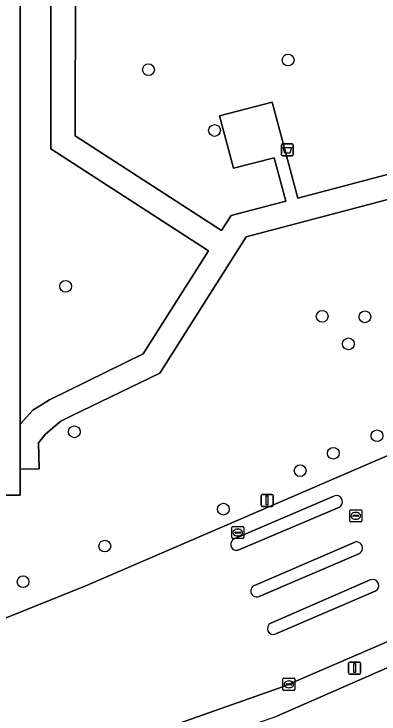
# Model space of a CAD drawing. Extents: x 161477 to 163040, y 383680 to 384871.
# Drawn here: x 162541.8 to 162572.2, y 384444.8 to 384503 of the extents above; entities that cross this region are included whole.
import ezdxf

# ---------------------------------------------------------------- set-up
doc = ezdxf.new("R2010")
doc.units = 0
for name, color, linetype in [('IMGEO_Afvalbak', 7, 'Continuous'), ('IMGEO_Berm_groen', 7, 'Continuous'), ('IMGEO_Boom', 7, 'Continuous'), ('IMGEO_Gemengd_bos', 7, 'Continuous'), ('IMGEO_Groenvoorziening', 7, 'Continuous'), ('IMGEO_Kolk', 7, 'Continuous'), ('IMGEO_Lichtmast', 7, 'Continuous'), ('IMGEO_Parkeervlak_open', 7, 'Continuous'), ('IMGEO_Rijbaan_lokaal_open', 7, 'Continuous'), ('IMGEO_Rioolput', 7, 'Continuous'), ('IMGEO_Verkeerseiland_open', 7, 'Continuous'), ('IMGEO_Voetpad_open', 7, 'Continuous')]:
    doc.layers.add(name, color=color, linetype=linetype)

msp = doc.modelspace()

# ---------------------------------------------------------------- linework, layer by layer
at = {"layer": 'IMGEO_Afvalbak'}
for p, q in [((162564.165, 384492.21), (162564.955, 384492.21)), ((162564.955, 384492.21), (162564.165, 384492.21)), ((162564.065, 384491.31), (162564.065, 384492.11)), ((162564.065, 384492.11), (162564.065, 384491.31)), ((162565.055, 384492.11), (162565.055, 384491.31)), ((162565.055, 384491.31), (162565.055, 384492.11)), ((162564.955, 384491.21), (162564.165, 384491.21)), ((162564.165, 384491.21), (162564.955, 384491.21))]:
    msp.add_line(p, q, dxfattribs=at)
msp.add_lwpolyline([(162564.208, 384491.924), (162564.912, 384491.924), (162564.763, 384491.454), (162564.357, 384491.454), (162564.208, 384491.924)], dxfattribs=at)
for centre, start, end in [((162564.165, 384492.11), 90, 180), ((162564.165, 384492.11), 90, 180), ((162564.955, 384492.11), 0, 90), ((162564.955, 384492.11), 360, 90), ((162564.165, 384491.31), 180, 270), ((162564.165, 384491.31), 180, 270), ((162564.955, 384491.31), 270, 0), ((162564.955, 384491.31), 270, 0)]:
    msp.add_arc(centre, 0.1, start, end, dxfattribs=at)
at = {"layer": 'IMGEO_Berm_groen'}
msp.add_lwpolyline([(162573.311, 384448.845), (162576.359, 384450.17), (162590.567, 384456.619), (162598.384, 384460.09), (162598.806, 384460.276), (162597.983, 384462.18), (162581.79, 384454.683), (162564.254, 384447.097), (162554.188, 384443.572), (162553.526, 384443.309), (162553.435, 384443.272), (162553.035, 384443.011), (162552.573, 384442.396), (162552.333, 384441.795), (162552.218, 384441.583), (162552.129, 384441.485), (162552.354, 384440.678), (162563.678, 384444.655)], close=True, dxfattribs=at)
at = {"layer": 'IMGEO_Boom'}
for centre in [(162564.63, 384499.18), (162553.02, 384498.38), (162558.51, 384493.33), (162546.13, 384480.37), (162567.46, 384477.88), (162571.01, 384477.84), (162569.64, 384475.59), (162546.86, 384468.28), (162572.02, 384467.95), (162568.39, 384466.5), (162565.63, 384465.05), (162559.25, 384461.85), (162549.39, 384458.78), (162542.6, 384455.82)]:
    msp.add_circle(centre, 0.489, dxfattribs=at)
at = {"layer": 'IMGEO_Gemengd_bos'}
msp.add_lwpolyline([(162740.568, 384408), (162712.633, 384459.824), (162697.636, 384487.733), (162692.156, 384497.917), (162658.77, 384486.161), (162643.492, 384479.539), (162632.432, 384473.594), (162616.122, 384468.281), (162601.645, 384461.599), (162599.402, 384460.553), (162598.806, 384460.276), (162598.384, 384460.09), (162590.567, 384456.619), (162576.359, 384450.17), (162573.311, 384448.845), (162563.678, 384444.655)], dxfattribs=at)
at = {"layer": 'IMGEO_Groenvoorziening'}
msp.add_lwpolyline([(162542.344, 384529.018), (162542.344, 384468.907), (162543.401, 384470.087), (162544.785, 384470.944), (162552.569, 384474.763), (162558.018, 384483.314), (162544.904, 384491.796), (162544.941, 384524.525), (162545.593, 384526.5), (162545.584, 384529.012), (162542.537, 384529.018)], close=True, dxfattribs=at)
for points in [[(162618.089, 384505.711), (162555.579, 384506.126), (162551.859, 384504.365), (162548.29, 384505.225), (162546.942, 384505.549), (162546.93, 384492.874), (162559.088, 384485.024), (162559.891, 384486.261), (162564.435, 384487.451), (162563.468, 384491.067), (162560.099, 384490.199), (162558.916, 384494.556), (162563.289, 384495.686), (162565.425, 384487.713), (162588.7, 384493.846)], [(162593.629, 384493.055), (162561.145, 384484.488), (162553.96, 384473.165), (162546.629, 384469.602), (162545.749, 384469.171), (162545.061, 384468.602), (162544.428, 384468.056), (162543.871, 384467.355), (162543.93, 384465.191), (162542.344, 384465.176), (162542.344, 384463.004), (162519.886, 384463.004), (162519.886, 384475.678), (162517.662, 384475.68)], [(162517.185, 384475.31), (162517.146, 384471.598), (162517.301, 384446.783), (162518.348, 384446.873), (162518.267, 384454.316), (162538.352, 384454.214), (162540.015, 384453.023), (162540.6, 384452.603), (162547.861, 384455.507), (162620.322, 384486.747), (162621.818, 384491.557)]]:
    msp.add_lwpolyline(points, dxfattribs=at)
at = {"layer": 'IMGEO_Kolk'}
for p, q in [((162559.944, 384459.483), (162559.944, 384460.335)), ((162560.019, 384460.409), (162560.871, 384460.409)), ((162560.945, 384460.335), (162560.945, 384459.483)), ((162560.203, 384459.903), (162560.203, 384459.915)), ((162560.641, 384459.866), (162560.243, 384459.866)), ((162560.246, 384459.952), (162560.644, 384459.952)), ((162560.455, 384459.629), (162560.43, 384459.629)), ((162560.432, 384460.189), (162560.457, 384460.189)), ((162560.687, 384459.915), (162560.687, 384459.903)), ((162560.871, 384459.409), (162560.019, 384459.409)), ((162564.199, 384446.864), (162564.199, 384447.716)), ((162564.274, 384447.79), (162565.126, 384447.79)), ((162564.687, 384447.57), (162564.712, 384447.57)), ((162565.2, 384447.716), (162565.2, 384446.864)), ((162564.458, 384447.284), (162564.458, 384447.296)), ((162564.896, 384447.247), (162564.498, 384447.247)), ((162564.501, 384447.333), (162564.899, 384447.333)), ((162564.71, 384447.01), (162564.685, 384447.01)), ((162564.942, 384447.296), (162564.942, 384447.284)), ((162565.126, 384446.79), (162564.274, 384446.79))]:
    msp.add_line(p, q, dxfattribs=at)
for points in [[(162559.944, 384459.483), (162559.944, 384460.335)], [(162560.019, 384460.409), (162560.871, 384460.409)], [(162560.945, 384460.335), (162560.945, 384459.483)], [(162560.871, 384459.409), (162560.019, 384459.409)], [(162564.199, 384446.864), (162564.199, 384447.716)], [(162564.274, 384447.79), (162565.126, 384447.79)], [(162565.2, 384447.716), (162565.2, 384446.864)], [(162565.126, 384446.79), (162564.274, 384446.79)]]:
    msp.add_lwpolyline(points, dxfattribs=at)
for centre, radius, start, end in [((162560.021, 384460.333), 0.0765, 91.55205, 178.44795), ((162560.021, 384460.333), 0.0765, 91.55205, 178.44795), ((162560.869, 384460.333), 0.0765, 1.55205, 88.44795), ((162560.869, 384460.333), 0.0765, 1.55205, 88.44795), ((162560.243, 384459.912), 0.0403, 85.87752, 175.75265), ((162560.24, 384459.902), 0.0366, 178.93798, 274.71019), ((162560.644, 384459.909), 0.043, 264.86636, 352.45326), ((162560.648, 384459.914), 0.0386, 1.73085, 96.63898), ((162560.021, 384459.485), 0.0765, 181.55205, 268.44795), ((162560.021, 384459.485), 0.0765, 181.55205, 268.44795), ((162560.869, 384459.485), 0.0765, 271.55205, 358.44795), ((162560.869, 384459.485), 0.0765, 271.55205, 358.44795), ((162564.276, 384447.714), 0.0765, 91.55205, 178.44795), ((162564.276, 384447.714), 0.0765, 91.55205, 178.44795), ((162565.124, 384447.714), 0.0765, 1.55205, 88.44795), ((162565.124, 384447.714), 0.0765, 1.55205, 88.44795), ((162564.276, 384446.866), 0.0765, 181.55205, 268.44795), ((162564.276, 384446.866), 0.0765, 181.55205, 268.44795), ((162564.498, 384447.293), 0.0403, 85.87752, 175.75265), ((162564.495, 384447.283), 0.0366, 178.93798, 274.71019), ((162564.899, 384447.29), 0.043, 264.86636, 352.45326), ((162564.903, 384447.295), 0.0386, 1.73085, 96.63898), ((162565.124, 384446.866), 0.0765, 271.55205, 358.44795), ((162565.124, 384446.866), 0.0765, 271.55205, 358.44795)]:
    msp.add_arc(centre, radius, start, end, dxfattribs=at)
for centre, major_axis, ratio, start_param, end_param in [((162560.431, 384459.909), (-0.387, 0.002), 0.722429, 4.712389, 7.853982), ((162560.456, 384459.909), (-0.39, 0.002), 0.717154, 1.570796, 4.712389), ((162564.686, 384447.29), (-0.387, 0.002), 0.722429, 4.712389, 7.853982), ((162564.711, 384447.29), (-0.39, 0.002), 0.717154, 1.570796, 4.712389)]:
    msp.add_ellipse(centre, major_axis=major_axis, ratio=ratio, start_param=start_param, end_param=end_param, dxfattribs=at)
at = {"layer": 'IMGEO_Lichtmast'}
for p, q in [((162562.385, 384462.18), (162562.385, 384462.98)), ((162562.385, 384462.98), (162562.385, 384462.18)), ((162562.485, 384463.08), (162563.275, 384463.08)), ((162563.275, 384463.08), (162562.485, 384463.08)), ((162563.375, 384462.98), (162563.375, 384462.18)), ((162563.375, 384462.18), (162563.375, 384462.98)), ((162563.275, 384462.08), (162562.485, 384462.08)), ((162562.485, 384462.08), (162563.275, 384462.08)), ((162569.76, 384449.14), (162570.55, 384449.14)), ((162570.55, 384449.14), (162569.76, 384449.14)), ((162569.66, 384448.24), (162569.66, 384449.04)), ((162569.66, 384449.04), (162569.66, 384448.24)), ((162570.65, 384449.04), (162570.65, 384448.24)), ((162570.65, 384448.24), (162570.65, 384449.04)), ((162570.55, 384448.14), (162569.76, 384448.14)), ((162569.76, 384448.14), (162570.55, 384448.14))]:
    msp.add_line(p, q, dxfattribs=at)
for points in [[(162562.805, 384462.955), (162562.955, 384462.955), (162562.955, 384462.205), (162562.805, 384462.205), (162562.805, 384462.955)], [(162570.08, 384449.015), (162570.23, 384449.015), (162570.23, 384448.265), (162570.08, 384448.265), (162570.08, 384449.015)]]:
    msp.add_lwpolyline(points, dxfattribs=at)
for centre, start, end in [((162562.485, 384462.98), 90, 180), ((162562.485, 384462.98), 90, 180), ((162563.275, 384462.98), 0, 90), ((162563.275, 384462.98), 360, 90), ((162562.485, 384462.18), 180, 270), ((162562.485, 384462.18), 180, 270), ((162563.275, 384462.18), 270, 0), ((162563.275, 384462.18), 270, 0), ((162569.76, 384449.04), 90, 180), ((162569.76, 384449.04), 90, 180), ((162570.55, 384449.04), 0, 90), ((162570.55, 384449.04), 360, 90), ((162569.76, 384448.24), 180, 270), ((162569.76, 384448.24), 180, 270), ((162570.55, 384448.24), 270, 0), ((162570.55, 384448.24), 270, 0)]:
    msp.add_arc(centre, 0.1, start, end, dxfattribs=at)
at = {"layer": 'IMGEO_Parkeervlak_open'}
msp.add_lwpolyline([(162542.344, 384529.018), (162542.344, 384530.919), (162542.344, 384533.332), (162521.546, 384533.332), (162519.886, 384533.332), (162519.886, 384528.311), (162519.886, 384520.317), (162519.886, 384508.565), (162519.886, 384507.544), (162519.886, 384498.348), (162519.886, 384493.275), (162519.886, 384478.327), (162519.886, 384475.678), (162519.886, 384463.004), (162542.344, 384463.004), (162542.344, 384465.176), (162542.344, 384468.907)], close=True, dxfattribs=at)
at = {"layer": 'IMGEO_Rijbaan_lokaal_open'}
for points in [[(162654.025, 384501.282), (162651.069, 384500), (162640.364, 384495.358), (162632.268, 384491.895), (162621.615, 384487.315), (162620.322, 384486.747), (162547.861, 384455.507), (162540.6, 384452.603), (162533.328, 384449.695), (162530.972, 384448.973), (162526.978, 384448.078), (162523.55, 384447.484), (162519.671, 384446.986), (162518.348, 384446.873), (162517.301, 384446.783), (162513.361, 384446.636), (162512.779, 384446.634), (162488.746, 384446.568)], [(162511.818, 384436.733), (162513.085, 384436.739), (162516.379, 384436.743), (162525.792, 384436.976), (162531.485, 384437.809), (162543.914, 384440.47), (162554.188, 384443.572), (162564.254, 384447.097), (162581.79, 384454.683), (162597.983, 384462.18), (162600.813, 384463.489), (162617.354, 384471.147)], [(162560.154, 384459.375), (162568.429, 384462.942)], [(162568.846, 384462.002), (162560.541, 384458.458), (162560.313, 384458.421)], [(162561.824, 384455.504), (162570.113, 384459.089)], [(162570.501, 384458.149), (162562.224, 384454.596)], [(162563.181, 384452.378), (162571.461, 384455.973)], [(162571.878, 384455.036), (162563.601, 384451.48)]]:
    msp.add_lwpolyline(points, dxfattribs=at)
for centre, radius, start, end in [((162568.635, 384462.471), 0.514, 294.24621, 113.59956), ((162560.35, 384458.917), 0.498, 113.20034, 265.72431), ((162570.31, 384458.62), 0.508, 292.07479, 112.78355), ((162571.646, 384455.494), 0.513, 296.86258, 111.11912), ((162562.013, 384455.045), 0.496, 112.39631, 295.15342), ((162563.397, 384451.932), 0.496, 115.84617, 294.28538)]:
    msp.add_arc(centre, radius, start, end, dxfattribs=at)
at = {"layer": 'IMGEO_Rioolput'}
for p, q in [((162569.749, 384460.874), (162569.749, 384461.726)), ((162569.824, 384461.8), (162570.676, 384461.8)), ((162570.237, 384461.58), (162570.262, 384461.58)), ((162570.75, 384461.726), (162570.75, 384460.874)), ((162570.676, 384460.8), (162569.824, 384460.8)), ((162570.008, 384461.294), (162570.008, 384461.306)), ((162570.446, 384461.257), (162570.048, 384461.257)), ((162570.051, 384461.343), (162570.449, 384461.343)), ((162570.26, 384461.02), (162570.235, 384461.02)), ((162570.492, 384461.306), (162570.492, 384461.294))]:
    msp.add_line(p, q, dxfattribs=at)
for points in [[(162569.749, 384460.874), (162569.749, 384461.726)], [(162569.824, 384461.8), (162570.676, 384461.8)], [(162570.75, 384461.726), (162570.75, 384460.874)], [(162570.676, 384460.8), (162569.824, 384460.8)]]:
    msp.add_lwpolyline(points, dxfattribs=at)
for centre, radius, start, end in [((162569.826, 384461.724), 0.0765, 91.55205, 178.44795), ((162569.826, 384461.724), 0.0765, 91.55205, 178.44795), ((162570.674, 384461.724), 0.0765, 1.55205, 88.44795), ((162570.674, 384461.724), 0.0765, 1.55205, 88.44795), ((162569.826, 384460.876), 0.0765, 181.55205, 268.44795), ((162569.826, 384460.876), 0.0765, 181.55205, 268.44795), ((162570.048, 384461.303), 0.0403, 85.87752, 175.75265), ((162570.045, 384461.293), 0.0366, 178.93798, 274.71019), ((162570.449, 384461.3), 0.043, 264.86636, 352.45326), ((162570.453, 384461.305), 0.0386, 1.73085, 96.63898), ((162570.674, 384460.876), 0.0765, 271.55205, 358.44795), ((162570.674, 384460.876), 0.0765, 271.55205, 358.44795)]:
    msp.add_arc(centre, radius, start, end, dxfattribs=at)
for centre, major_axis, ratio, start_param, end_param in [((162570.236, 384461.3), (-0.387, 0.002), 0.722429, 4.712389, 7.853982), ((162570.261, 384461.3), (-0.39, 0.002), 0.717154, 1.570796, 4.712389)]:
    msp.add_ellipse(centre, major_axis=major_axis, ratio=ratio, start_param=start_param, end_param=end_param, dxfattribs=at)
at = {"layer": 'IMGEO_Verkeerseiland_open'}
for points in [[(162568.429, 384462.942), (162560.154, 384459.375)], [(162560.313, 384458.421), (162560.541, 384458.458), (162568.846, 384462.002)], [(162570.113, 384459.089), (162561.824, 384455.504)], [(162562.224, 384454.596), (162570.501, 384458.149)], [(162571.461, 384455.973), (162563.181, 384452.378)], [(162563.601, 384451.48), (162571.878, 384455.036)]]:
    msp.add_lwpolyline(points, dxfattribs=at)
for centre, radius, start, end in [((162568.635, 384462.471), 0.514, 294.24621, 113.59956), ((162560.35, 384458.917), 0.498, 113.20034, 265.72431), ((162570.31, 384458.62), 0.508, 292.07479, 112.78355), ((162571.646, 384455.494), 0.513, 296.86258, 111.11912), ((162562.013, 384455.045), 0.496, 112.39631, 295.15342), ((162563.397, 384451.932), 0.496, 115.84617, 294.28538)]:
    msp.add_arc(centre, radius, start, end, dxfattribs=at)
at = {"layer": 'IMGEO_Voetpad_open'}
for points in [[(162544.941, 384524.525), (162544.904, 384491.796), (162558.018, 384483.314), (162552.569, 384474.763), (162544.785, 384470.944), (162543.401, 384470.087), (162542.344, 384468.907), (162542.344, 384465.176), (162543.93, 384465.191), (162543.871, 384467.355), (162544.428, 384468.056), (162545.061, 384468.602), (162545.749, 384469.171), (162546.629, 384469.602), (162553.96, 384473.165), (162561.145, 384484.488), (162593.629, 384493.055)], [(162588.7, 384493.846), (162565.425, 384487.713), (162563.289, 384495.686), (162558.916, 384494.556), (162560.099, 384490.199), (162563.468, 384491.067), (162564.435, 384487.451), (162559.891, 384486.261), (162559.088, 384485.024), (162546.93, 384492.874), (162546.942, 384505.549)]]:
    msp.add_lwpolyline(points, dxfattribs=at)

doc.saveas('drawing.dxf')
